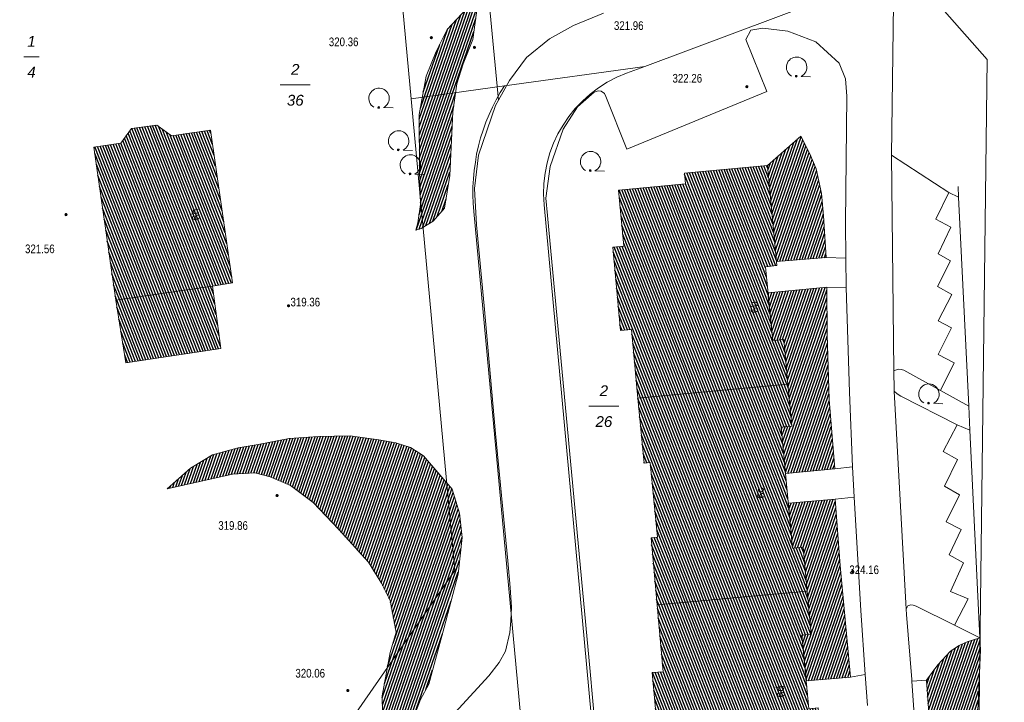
# Model space of a CAD drawing. Header units: metres. Extents: x 345144 to 348639, y 5629211 to 5635235.
# Tile 1045 of 1056: x 347781 to 347858, y 5631384 to 5631438. Entities that reach past the tile are written whole.
import ezdxf
from ezdxf.enums import TextEntityAlignment as Align

# ---------------------------------------------------------------- set-up
doc = ezdxf.new("R2010")
doc.units = ezdxf.units.M
doc.header["$MEASUREMENT"] = 0
for name, color, linetype in [('028 Geländeform', 7, 'Continuous'), ('028 Geländeform Ausg.', 7, 'Continuous'), ('081-083 Topographie', 7, 'Continuous'), ('AX Flurstück', 7, 'Continuous'), ('AX Gebäude', 7, 'Continuous'), ('Definitionslinie', 7, 'Continuous'), ('Präsentationsobjekt -Text (punktförmig)', 7, 'Continuous')]:
    doc.layers.add(name, color=color, linetype=linetype)
doc.styles.add('ARIAL', font='arial.ttf', dxfattribs={"height": 1})
doc.styles.add('ARIALIT', font='ariali.ttf', dxfattribs={"height": 1})
pattern_1 = [(250.9552151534, (0, 0), (0.1890527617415, -0.065261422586), [])]
pattern_2 = [(111.5294117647, (0, 0), (-0.186045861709, -0.07339575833), [])]

# ---------------------------------------------------------------- blocks, each defined once
blk = doc.blocks.new('alk_043x_nrw')
h = blk.add_hatch(color=7)
edge = h.paths.add_edge_path(flags=0)
edge.add_arc((0, 0), 1, 180, 360, ccw=False)
edge.add_arc((0, 0), 1, 0, 180, ccw=False)
blk = doc.blocks.new('alk_7100_nrwx2')
at = {"true_color": 0x2e2e2e}
h = blk.add_hatch(color=250, dxfattribs=at)
edge = h.paths.add_edge_path(flags=0)
edge.add_arc((0.024073, -0.597267), 0.057254, 180, 360, ccw=False)
edge.add_arc((0.024073, -0.597267), 0.057255, 0, 180, ccw=False)
at = {"color": 250, "lineweight": 5, "true_color": 0x2e2e2e, "flags": 128}
blk.add_lwpolyline([(0.349382, -0.597267), (1, -0.597267)], dxfattribs=at)
at = {"color": 250, "lineweight": 5, "true_color": 0x2e2e2e}
for centre, radius, start, end in [((0.024073, 0.012362), 0.690995, -61.91481688, -118.08518312), ((0.024073, -0.597267), 0.057255, 0, 180), ((0.024073, -0.597267), 0.057254, 180, 0)]:
    blk.add_arc(centre, radius, start, end, dxfattribs=at)

msp = doc.modelspace()

# ---------------------------------------------------------------- hatches: boundary and pattern name
at = {"layer": '028 Geländeform', "true_color": 0xb27500}
h = msp.add_hatch(dxfattribs=at)
h.set_pattern_fill('_USER', color=44, scale=0.2, angle=250.95521515, style=0, pattern_type=0)
h.set_pattern_definition(pattern_1)
h.paths.add_polyline_path([(347816.851, 5631438.513), (347816.504, 5631436.025), (347816.504, 5631436.025), (347815.739, 5631434.126), (347815.739, 5631434.126), (347815.262, 5631432.577), (347815.262, 5631432.577), (347814.949, 5631430.383), (347814.949, 5631430.383), (347814.703, 5631425.435), (347814.703, 5631425.435), (347814.296, 5631422.87), (347814.296, 5631422.87), (347813.41, 5631421.871), (347813.41, 5631421.871), (347812.474, 5631421.281), (347812.474, 5631421.281), (347812.067, 5631421.157), (347812.067, 5631421.157), (347812.209, 5631421.723), (347812.209, 5631421.723), (347812.414, 5631423.169), (347812.414, 5631423.169), (347812.347, 5631425.788), (347812.347, 5631425.788), (347812.324, 5631430.174), (347812.324, 5631430.174), (347812.853, 5631433.17), (347812.853, 5631433.17), (347813.644, 5631435.096), (347813.644, 5631435.096), (347814.497, 5631436.824), (347814.497, 5631436.824), (347817.213, 5631439.729), (347817.213, 5631439.729)], flags=0)
h = msp.add_hatch(dxfattribs=at)
h.set_pattern_fill('_USER', color=44, scale=0.2, angle=250.95521515, style=0, pattern_type=0)
h.set_pattern_definition(pattern_1)
h.paths.add_polyline_path([(347840.201, 5631418.709), (347839.483, 5631426.213), (347839.483, 5631426.213), (347842.088, 5631428.493), (347842.088, 5631428.493), (347842.8, 5631427.106), (347842.8, 5631427.106), (347843.28, 5631425.945), (347843.28, 5631425.945), (347843.693, 5631424.023), (347843.693, 5631424.023), (347843.864, 5631422.278), (347843.864, 5631422.278), (347844.06, 5631419.02), (347844.06, 5631419.02)], flags=0)
h = msp.add_hatch(dxfattribs=at)
h.set_pattern_fill('_USER', color=44, scale=0.2, angle=250.95521515, style=0, pattern_type=0)
h.set_pattern_definition(pattern_1)
h.paths.add_polyline_path([(347839.518, 5631416.264), (347844.113, 5631416.702), (347844.113, 5631416.702), (347844.145, 5631413.026), (347844.145, 5631413.026), (347844.297, 5631407.936), (347844.297, 5631407.936), (347844.728, 5631402.544), (347844.728, 5631402.544), (347840.902, 5631402.165), (347840.902, 5631402.165), (347840.555, 5631405.786), (347840.555, 5631405.786), (347841.389, 5631405.864), (347841.389, 5631405.864), (347841.081, 5631409.148), (347841.081, 5631409.148), (347840.753, 5631412.634), (347840.753, 5631412.634), (347839.899, 5631412.548), (347839.899, 5631412.548)], flags=0)
h = msp.add_hatch(dxfattribs=at)
h.set_pattern_fill('_USER', color=44, scale=0.2, angle=250.95521515, style=0, pattern_type=0)
h.set_pattern_definition(pattern_1)
h.paths.add_polyline_path([(347810.5, 5631404.574), (347811.634, 5631404.195), (347811.634, 5631404.195), (347812.659, 5631403.553), (347812.659, 5631403.553), (347814.891, 5631400.944), (347814.891, 5631400.944), (347815.461, 5631399.085), (347815.461, 5631399.085), (347815.676, 5631397.179), (347815.676, 5631397.179), (347815.347, 5631394.325), (347815.347, 5631394.325), (347814.256, 5631390.152), (347814.256, 5631390.152), (347813.063, 5631385.738), (347813.063, 5631385.738), (347812.41, 5631384.548), (347812.41, 5631384.548), (347810.877, 5631380.568), (347810.877, 5631380.568), (347809.927, 5631379.176), (347809.927, 5631379.176), (347809.512, 5631381.022), (347809.512, 5631381.022), (347809.435, 5631384.828), (347809.435, 5631384.828), (347810.061, 5631388.219), (347810.061, 5631388.219), (347810.529, 5631389.781), (347810.529, 5631389.781), (347810.049, 5631392.272), (347810.049, 5631392.272), (347809.384, 5631393.613), (347809.384, 5631393.613), (347808.374, 5631395.245), (347808.374, 5631395.245), (347806.053, 5631397.791), (347806.053, 5631397.791), (347804.061, 5631399.904), (347804.061, 5631399.904), (347802.287, 5631401.237), (347802.287, 5631401.237), (347800.704, 5631401.925), (347800.704, 5631401.925), (347799.486, 5631402.22), (347799.486, 5631402.22), (347797.767, 5631402.133), (347797.767, 5631402.133), (347792.652, 5631400.979), (347792.652, 5631400.979), (347794.493, 5631402.587), (347794.493, 5631402.587), (347796.203, 5631403.62), (347796.203, 5631403.62), (347798.191, 5631404.182), (347798.191, 5631404.182), (347799.747, 5631404.437), (347799.747, 5631404.437), (347802.177, 5631404.896), (347802.177, 5631404.896), (347804.431, 5631405.055), (347804.431, 5631405.055), (347806.929, 5631405.107), (347806.929, 5631405.107), (347809.178, 5631404.801), (347809.178, 5631404.801)], flags=0)
h = msp.add_hatch(dxfattribs=at)
h.set_pattern_fill('_USER', color=44, scale=0.2, angle=250.95521515, style=0, pattern_type=0)
h.set_pattern_definition(pattern_1)
h.paths.add_polyline_path([(347842.587, 5631393), (347842.267, 5631396.424), (347842.267, 5631396.424), (347841.444, 5631396.346), (347841.444, 5631396.346), (347841.119, 5631399.847), (347841.119, 5631399.847), (347844.754, 5631400.171), (347844.754, 5631400.171), (347845.158, 5631394.993), (347845.158, 5631394.993), (347845.968, 5631386.275), (347845.968, 5631386.275), (347842.524, 5631385.994), (347842.524, 5631385.994), (347842.176, 5631389.567), (347842.176, 5631389.567), (347842.902, 5631389.634), (347842.902, 5631389.634)], flags=0)
h = msp.add_hatch(dxfattribs=at)
h.set_pattern_fill('_USER', color=44, scale=0.2, angle=250.95521515, style=0, pattern_type=0)
h.set_pattern_definition(pattern_1)
h.paths.add_polyline_path([(347856.105, 5631388.413), (347855.887, 5631383.664), (347855.887, 5631383.664), (347855.466, 5631374.749), (347855.466, 5631374.749), (347855.579, 5631370.864), (347855.579, 5631370.864), (347855.789, 5631368.508), (347855.789, 5631368.508), (347855.942, 5631366.973), (347855.942, 5631366.973), (347855.965, 5631365.64), (347855.965, 5631365.64), (347855.735, 5631364.075), (347855.735, 5631364.075), (347855.163, 5631362.675), (347855.163, 5631362.675), (347854.563, 5631361.796), (347854.563, 5631361.796), (347853.714, 5631361.337), (347853.714, 5631361.337), (347852.536, 5631361.084), (347852.536, 5631361.084), (347850.963, 5631361.355), (347850.963, 5631361.355), (347852.041, 5631362.164), (347852.041, 5631362.164), (347852.765, 5631362.899), (347852.765, 5631362.899), (347853.446, 5631364.269), (347853.446, 5631364.269), (347853.682, 5631365.502), (347853.682, 5631365.502), (347853.647, 5631366.776), (347853.647, 5631366.776), (347853.134, 5631368.401), (347853.134, 5631368.401), (347852.664, 5631368.978), (347852.664, 5631368.978), (347852.442, 5631370.4), (347852.442, 5631370.4), (347852.164, 5631373.209), (347852.164, 5631373.209), (347851.825, 5631377.848), (347851.825, 5631377.848), (347852.304, 5631380.178), (347852.304, 5631380.178), (347851.883, 5631386.041), (347851.883, 5631386.041), (347852.777, 5631387.235), (347852.777, 5631387.235), (347853.756, 5631388.315), (347853.756, 5631388.315), (347854.434, 5631388.761), (347854.434, 5631388.761), (347855.052, 5631389.049), (347855.052, 5631389.049), (347856.059, 5631389.351), (347856.059, 5631389.351)], flags=0)
at = {"layer": 'AX Gebäude', "true_color": 0x4f4f4f}
h = msp.add_hatch(dxfattribs=at)
h.set_pattern_fill('_USER', color=251, scale=0.2, angle=111.52941176, style=0, pattern_type=0)
h.set_pattern_definition(pattern_2)
h.paths.add_polyline_path([(347793.002, 5631428.532), (347796.031, 5631428.96), (347797.764, 5631417.042), (347796.196, 5631416.788), (347788.646, 5631415.697), (347786.943, 5631427.638), (347789.051, 5631427.947), (347789.872, 5631429.092), (347791.862, 5631429.363)], flags=0)
h = msp.add_hatch(dxfattribs=at)
h.set_pattern_fill('_USER', color=251, scale=0.2, angle=111.52941176, style=0, pattern_type=0)
h.set_pattern_definition(pattern_2)
h.paths.add_polyline_path([(347829.38, 5631408.048), (347828.878, 5631413.4), (347828.015, 5631413.32), (347827.417, 5631419.828), (347828.291, 5631419.903), (347827.878, 5631424.272), (347833.094, 5631424.765), (347833.015, 5631425.604), (347839.483, 5631426.213), (347840.227, 5631418.399), (347839.33, 5631418.312), (347839.899, 5631412.548), (347840.753, 5631412.634), (347841.082, 5631409.147)], flags=0)
h = msp.add_hatch(dxfattribs=at)
h.set_pattern_fill('_USER', color=251, scale=0.2, angle=111.52941176, style=0, pattern_type=0)
h.set_pattern_definition(pattern_2)
h.paths.add_polyline_path([(347788.646, 5631415.697), (347796.196, 5631416.788), (347796.844, 5631411.935), (347789.449, 5631410.81)], flags=0)
h = msp.add_hatch(dxfattribs=at)
h.set_pattern_fill('_USER', color=251, scale=0.2, angle=111.52941176, style=0, pattern_type=0)
h.set_pattern_definition(pattern_2)
h.paths.add_polyline_path([(347829.38, 5631408.048), (347841.082, 5631409.147), (347841.39, 5631405.864), (347840.556, 5631405.786), (347841.443, 5631396.347), (347842.267, 5631396.424), (347842.589, 5631392.997), (347830.88, 5631391.917), (347830.401, 5631397.145), (347830.903, 5631397.194), (347830.34, 5631403.026), (347829.856, 5631402.98)], flags=0)
h = msp.add_hatch(dxfattribs=at)
h.set_pattern_fill('_USER', color=251, scale=0.2, angle=111.52941176, style=0, pattern_type=0)
h.set_pattern_definition(pattern_2)
h.paths.add_polyline_path([(347830.88, 5631391.917), (347842.589, 5631392.997), (347842.903, 5631389.634), (347842.177, 5631389.567), (347842.71, 5631383.812), (347843.44, 5631383.879), (347844.155, 5631376.085), (347837.434, 5631375.468), (347837.35, 5631376.376), (347832.423, 5631375.92), (347832.025, 5631380.223), (347831.102, 5631380.137), (347830.494, 5631386.635), (347831.358, 5631386.71)], flags=0)

# ---------------------------------------------------------------- linework, layer by layer
at = {"layer": '081-083 Topographie', "color": 7, "linetype": 'Continuous', "lineweight": 5, "flags": 128}
for points in [[(347821.04, 5631449.923), (347819.917, 5631461.582), (347819.917, 5631461.582), (347818.22, 5631479.508), (347818.22, 5631479.508), (347814.014, 5631479.083), (347814.014, 5631479.083), (347816.758, 5631449.587), (347816.758, 5631449.587), (347818.5, 5631431.3)], [(347849.156, 5631427.003), (347849.307, 5631438.831)], [(347812.194, 5631380.335), (347817.753, 5631386.388), (347817.753, 5631386.388), (347818.548, 5631387.438), (347818.548, 5631387.438), (347819.061, 5631388.302), (347819.061, 5631388.302), (347819.389, 5631389.766), (347819.389, 5631389.766), (347819.471, 5631390.688), (347819.471, 5631390.688), (347819.52, 5631391.754), (347819.52, 5631391.754), (347819.407, 5631393.284), (347819.407, 5631393.284), (347819.235, 5631395.371), (347819.235, 5631395.371), (347818.273, 5631405.293), (347818.273, 5631405.293), (347817.376, 5631415.246), (347817.376, 5631415.246), (347816.802, 5631421.584), (347816.802, 5631421.584), (347816.638, 5631424.417), (347816.638, 5631424.417), (347816.949, 5631427.008), (347816.949, 5631427.008), (347818.266, 5631430.887), (347818.266, 5631430.887), (347818.5, 5631431.3), (347818.5, 5631431.3), (347819.373, 5631432.844), (347819.373, 5631432.844), (347820.682, 5631434.641), (347820.682, 5631434.641), (347822.49, 5631436.1), (347822.49, 5631436.1), (347824.364, 5631437.124), (347824.364, 5631437.124), (347826.695, 5631438.088)], [(347826.193, 5631380.633), (347825.65, 5631386.716), (347825.65, 5631386.716), (347823.621, 5631408.421), (347823.621, 5631408.421), (347822.326, 5631422.299), (347822.326, 5631422.299), (347822.197, 5631423.644), (347822.197, 5631423.644), (347822.523, 5631426.138), (347822.523, 5631426.138), (347823.537, 5631429.046), (347823.537, 5631429.046), (347824.669, 5631430.772), (347824.669, 5631430.772), (347825.97, 5631431.919), (347825.97, 5631431.919), (347826.281, 5631432.043), (347826.281, 5631432.043), (347826.513, 5631432.004), (347826.513, 5631432.004), (347826.776, 5631431.812), (347826.776, 5631431.812), (347826.881, 5631431.587), (347826.881, 5631431.587), (347828.512, 5631427.475), (347828.512, 5631427.475), (347839.438, 5631431.992), (347839.438, 5631431.992), (347837.799, 5631436.05), (347837.799, 5631436.05), (347838.201, 5631436.773), (347838.201, 5631436.773), (347839.134, 5631436.933), (347839.134, 5631436.933), (347841.08, 5631436.697), (347841.08, 5631436.697), (347843.253, 5631435.849), (347843.253, 5631435.849), (347845.078, 5631434.188), (347845.078, 5631434.188), (347845.577, 5631432.957), (347845.577, 5631432.957), (347845.667, 5631431.621), (347845.667, 5631431.621), (347845.572, 5631421.729), (347845.572, 5631421.729), (347845.589, 5631418.985), (347845.589, 5631418.985), (347845.614, 5631416.682), (347845.614, 5631416.682), (347845.893, 5631408.523), (347845.893, 5631408.523), (347846.117, 5631402.693), (347846.117, 5631402.693), (347846.248, 5631400.332), (347846.248, 5631400.332), (347846.768, 5631391.496), (347846.768, 5631391.496), (347847.111, 5631386.502), (347847.111, 5631386.502), (347847.279, 5631384.076)], [(347849.352, 5631410.187), (347849.672, 5631410.302), (347849.672, 5631410.302), (347849.921, 5631410.296), (347849.921, 5631410.296), (347850.115, 5631410.224), (347850.115, 5631410.224), (347852.977, 5631408.66), (347852.977, 5631408.66), (347854.055, 5631410.796), (347854.055, 5631410.796), (347852.807, 5631411.455), (347852.807, 5631411.455), (347853.836, 5631413.528), (347853.836, 5631413.528), (347852.788, 5631414.094), (347852.788, 5631414.094), (347853.854, 5631416.151), (347853.854, 5631416.151), (347852.74, 5631416.759), (347852.74, 5631416.759), (347853.755, 5631418.766), (347853.755, 5631418.766), (347852.793, 5631419.323), (347852.793, 5631419.323), (347853.796, 5631421.395), (347853.796, 5631421.395), (347852.626, 5631422.016), (347852.626, 5631422.016), (347853.633, 5631424.109), (347853.633, 5631424.109), (347849.156, 5631427.003)], [(347849.156, 5631427.003), (347849.352, 5631410.187)], [(347854.355, 5631424.559), (347854.395, 5631423.739)], [(347853.633, 5631424.109), (347854.395, 5631423.739)], [(347854.395, 5631423.739), (347855.184, 5631407.433)], [(347844.06, 5631419.02), (347845.589, 5631418.985)], [(347844.113, 5631416.702), (347845.614, 5631416.682)], [(347849.352, 5631410.187), (347849.37, 5631408.695), (347849.37, 5631408.695), (347849.376, 5631408.594)], [(347849.376, 5631408.594), (347850.303, 5631391.588)], [(347850.303, 5631391.588), (347850.438, 5631391.857), (347850.438, 5631391.857), (347850.679, 5631391.938), (347850.679, 5631391.938), (347850.856, 5631391.912), (347850.856, 5631391.912), (347851.08, 5631391.833), (347851.08, 5631391.833), (347854.079, 5631390.343), (347854.079, 5631390.343), (347855.138, 5631392.396), (347855.138, 5631392.396), (347853.752, 5631392.977), (347853.752, 5631392.977), (347854.782, 5631395.211), (347854.782, 5631395.211), (347853.65, 5631395.834), (347853.65, 5631395.834), (347854.597, 5631397.792), (347854.597, 5631397.792), (347853.437, 5631398.412), (347853.437, 5631398.412), (347854.467, 5631400.513), (347854.467, 5631400.513), (347853.301, 5631401.179), (347853.301, 5631401.179), (347854.309, 5631403.271), (347854.309, 5631403.271), (347853.198, 5631403.884), (347853.198, 5631403.884), (347854.292, 5631405.983), (347854.292, 5631405.983), (347849.896, 5631408.216), (347849.896, 5631408.216), (347849.59, 5631408.389), (347849.59, 5631408.389), (347849.376, 5631408.594)], [(347852.977, 5631408.66), (347855.184, 5631407.433)], [(347855.184, 5631407.433), (347855.274, 5631405.562)], [(347854.292, 5631405.983), (347855.274, 5631405.562)], [(347855.274, 5631405.562), (347856.059, 5631389.351), (347856.059, 5631389.351), (347854.079, 5631390.343)], [(347844.728, 5631402.544), (347846.117, 5631402.693)], [(347844.754, 5631400.171), (347846.248, 5631400.332)], [(347850.303, 5631391.588), (347850.325, 5631391.183), (347850.325, 5631391.183), (347850.737, 5631386.091), (347850.737, 5631386.091), (347850.744, 5631385.982)], [(347845.968, 5631386.275), (347847.111, 5631386.502)], [(347850.744, 5631385.982), (347851.883, 5631386.041)], [(347850.744, 5631385.982), (347851.163, 5631380.002)]]:
    msp.add_lwpolyline(points, dxfattribs=at)
at = {"layer": 'AX Flurstück', "color": 8, "linetype": 'Continuous', "lineweight": 13, "true_color": 0x808080, "flags": 128}
for points in [[(347783.691, 5631465.966), (347808.473, 5631466.131), (347811.684, 5631431.407), (347815.092, 5631394.604), (347797.298, 5631368.94), (347776.924, 5631366.715), (347777.688, 5631381.267), (347779.475, 5631414.565), (347779.75, 5631421.421), (347775.462, 5631436.207), (347780.42, 5631437.665), (347779.509, 5631439.603), (347780.088, 5631439.741), (347767.663, 5631466.062), (347783.691, 5631465.966)], [(347850.344, 5631441.595), (347829.929, 5631433.938), (347818.97, 5631432.432), (347811.684, 5631431.407), (347808.473, 5631466.131)], [(347856.81, 5631442.66), (347895.064, 5631433.214), (347872.282, 5631433.308), (347871.744, 5631428.115), (347871.795, 5631407.041), (347871.796, 5631405.738), (347871.808, 5631379.292), (347892.222, 5631379.101), (347888.964, 5631334.415), (347858.879, 5631337.159), (347855.428, 5631337.219), (347855.806, 5631368.905), (347856.629, 5631434.475), (347850.344, 5631441.595), (347856.81, 5631442.66)], [(347828.497, 5631433.416), (347829.929, 5631433.938), (347850.344, 5631441.595), (347856.629, 5631434.475), (347855.806, 5631368.905)], [(347820.448, 5631380.858), (347816.581, 5631422.623), (347816.581, 5631422.623), (347816.52198, 5631423.255557), (347816.51496, 5631423.890823), (347816.507867, 5631424.5327), (347816.553907, 5631425.172966), (347816.600269, 5631425.817705), (347816.700188, 5631426.456344), (347816.800456, 5631427.097222), (347816.953957, 5631427.727479), (347817.107457, 5631428.357736), (347817.313114, 5631428.972961), (347817.518053, 5631429.586036), (347817.773359, 5631430.179915), (347818.026893, 5631430.769672), (347818.328354, 5631431.336442), (347818.626711, 5631431.897373), (347818.97, 5631432.432), (347818.97, 5631432.432), (347829.929, 5631433.938), (347828.497, 5631433.416)], [(347797.298, 5631368.94), (347815.092, 5631394.604), (347811.684, 5631431.407), (347818.97, 5631432.432), (347818.97, 5631432.432), (347818.626711, 5631431.897373), (347818.328354, 5631431.336442), (347818.026893, 5631430.769672), (347817.773359, 5631430.179915), (347817.518053, 5631429.586036), (347817.313114, 5631428.972961), (347817.107457, 5631428.357736), (347816.953957, 5631427.727479), (347816.800456, 5631427.097222), (347816.700188, 5631426.456344), (347816.600269, 5631425.817705), (347816.553907, 5631425.172966), (347816.507867, 5631424.5327), (347816.51496, 5631423.890823), (347816.52198, 5631423.255557), (347816.581, 5631422.623), (347816.581, 5631422.623), (347820.448, 5631380.858)], [(347822.055, 5631423.131), (347825.922, 5631381.356)], [(347825.922, 5631381.356), (347822.055, 5631423.131)]]:
    msp.add_lwpolyline(points, dxfattribs=at)
at = {"layer": 'AX Flurstück', "color": 8, "linetype": 'Continuous', "lineweight": 13, "true_color": 0x808080}
for radius in [9.997187, 9.996887]:
    msp.add_arc((347832.009, 5631424.056), radius, 110.56677778, -174.69089563, dxfattribs=at)
at = {"layer": 'AX Gebäude', "color": 7, "linetype": 'Continuous', "lineweight": 5, "flags": 128}
for points in [[(347793.002, 5631428.532), (347796.031, 5631428.96), (347797.764, 5631417.042), (347796.196, 5631416.788), (347788.646, 5631415.697), (347786.943, 5631427.638), (347789.051, 5631427.947), (347789.872, 5631429.092), (347791.862, 5631429.363), (347793.002, 5631428.532)], [(347829.38, 5631408.048), (347828.878, 5631413.4), (347828.015, 5631413.32), (347827.417, 5631419.828), (347828.291, 5631419.903), (347827.878, 5631424.272), (347833.094, 5631424.765), (347833.015, 5631425.604), (347839.483, 5631426.213), (347840.227, 5631418.399), (347839.33, 5631418.312), (347839.899, 5631412.548), (347840.753, 5631412.634), (347841.082, 5631409.147), (347829.38, 5631408.048)], [(347788.646, 5631415.697), (347796.196, 5631416.788), (347796.844, 5631411.935), (347789.449, 5631410.81), (347788.646, 5631415.697)], [(347829.38, 5631408.048), (347841.082, 5631409.147), (347841.39, 5631405.864), (347840.556, 5631405.786), (347841.443, 5631396.347), (347842.267, 5631396.424), (347842.589, 5631392.997), (347830.88, 5631391.917), (347830.401, 5631397.145), (347830.903, 5631397.194), (347830.34, 5631403.026), (347829.856, 5631402.98), (347829.38, 5631408.048)], [(347830.88, 5631391.917), (347842.589, 5631392.997), (347842.903, 5631389.634), (347842.177, 5631389.567), (347842.71, 5631383.812), (347843.44, 5631383.879), (347844.155, 5631376.085), (347837.434, 5631375.468), (347837.35, 5631376.376), (347832.423, 5631375.92), (347832.025, 5631380.223), (347831.102, 5631380.137), (347830.494, 5631386.635), (347831.358, 5631386.71), (347830.88, 5631391.917)]]:
    msp.add_lwpolyline(points, dxfattribs=at)
at = {"layer": 'Definitionslinie', "color": 7, "linetype": 'Continuous', "lineweight": 5, "flags": 128}
for points in [[(347816.758, 5631449.587), (347818.5, 5631431.3)], [(347849.307, 5631438.831), (347849.156, 5631427.003)], [(347824.364, 5631437.124), (347826.695, 5631438.088)], [(347822.49, 5631436.1), (347824.364, 5631437.124)], [(347837.799, 5631436.05), (347838.201, 5631436.773)], [(347838.201, 5631436.773), (347839.134, 5631436.933)], [(347839.134, 5631436.933), (347841.08, 5631436.697)], [(347841.08, 5631436.697), (347843.253, 5631435.849)], [(347820.682, 5631434.641), (347822.49, 5631436.1)], [(347837.799, 5631436.05), (347839.438, 5631431.992)], [(347843.253, 5631435.849), (347845.078, 5631434.188)], [(347819.373, 5631432.844), (347820.682, 5631434.641)], [(347845.078, 5631434.188), (347845.577, 5631432.957)], [(347818.5, 5631431.3), (347819.373, 5631432.844)], [(347845.577, 5631432.957), (347845.667, 5631431.621)], [(347825.97, 5631431.919), (347826.281, 5631432.043)], [(347826.281, 5631432.043), (347826.513, 5631432.004)], [(347818.266, 5631430.887), (347818.5, 5631431.3)], [(347824.669, 5631430.772), (347825.97, 5631431.919)], [(347826.513, 5631432.004), (347826.776, 5631431.812)], [(347826.776, 5631431.812), (347826.881, 5631431.587)], [(347826.881, 5631431.587), (347828.512, 5631427.475)], [(347828.512, 5631427.475), (347839.438, 5631431.992)], [(347845.667, 5631431.621), (347845.572, 5631421.729)], [(347816.949, 5631427.008), (347818.266, 5631430.887)], [(347823.537, 5631429.046), (347824.669, 5631430.772)], [(347822.523, 5631426.138), (347823.537, 5631429.046)], [(347816.638, 5631424.417), (347816.949, 5631427.008)], [(347849.156, 5631427.003), (347853.633, 5631424.109)], [(347849.156, 5631427.003), (347849.352, 5631410.187)], [(347822.197, 5631423.644), (347822.523, 5631426.138)], [(347816.638, 5631424.417), (347816.802, 5631421.584)], [(347854.355, 5631424.559), (347854.395, 5631423.739)], [(347822.197, 5631423.644), (347822.326, 5631422.299)], [(347852.626, 5631422.016), (347853.633, 5631424.109)], [(347853.633, 5631424.109), (347854.395, 5631423.739)], [(347854.395, 5631423.739), (347855.184, 5631407.433)], [(347822.326, 5631422.299), (347823.621, 5631408.421)], [(347816.802, 5631421.584), (347817.376, 5631415.246)], [(347845.572, 5631421.729), (347845.589, 5631418.985)], [(347852.626, 5631422.016), (347853.796, 5631421.395)], [(347852.793, 5631419.323), (347853.796, 5631421.395)], [(347844.06, 5631419.02), (347845.589, 5631418.985)], [(347845.589, 5631418.985), (347845.614, 5631416.682)], [(347852.793, 5631419.323), (347853.755, 5631418.766)], [(347852.74, 5631416.759), (347853.755, 5631418.766)], [(347844.113, 5631416.702), (347845.614, 5631416.682)], [(347845.614, 5631416.682), (347845.893, 5631408.523)], [(347852.74, 5631416.759), (347853.854, 5631416.151)], [(347852.788, 5631414.094), (347853.854, 5631416.151)], [(347817.376, 5631415.246), (347818.273, 5631405.293)], [(347852.788, 5631414.094), (347853.836, 5631413.528)], [(347852.807, 5631411.455), (347853.836, 5631413.528)], [(347852.807, 5631411.455), (347854.055, 5631410.796)], [(347852.977, 5631408.66), (347854.055, 5631410.796)], [(347849.352, 5631410.187), (347849.672, 5631410.302)], [(347849.352, 5631410.187), (347849.37, 5631408.695)], [(347849.672, 5631410.302), (347849.921, 5631410.296)], [(347849.921, 5631410.296), (347850.115, 5631410.224)], [(347850.115, 5631410.224), (347852.977, 5631408.66)], [(347823.621, 5631408.421), (347825.65, 5631386.716)], [(347845.893, 5631408.523), (347846.117, 5631402.693)], [(347849.37, 5631408.695), (347849.376, 5631408.594)], [(347849.376, 5631408.594), (347849.59, 5631408.389)], [(347849.376, 5631408.594), (347850.303, 5631391.588)], [(347849.59, 5631408.389), (347849.896, 5631408.216)], [(347852.977, 5631408.66), (347855.184, 5631407.433)], [(347849.896, 5631408.216), (347854.292, 5631405.983)], [(347855.184, 5631407.433), (347855.274, 5631405.562)], [(347853.198, 5631403.884), (347854.292, 5631405.983)], [(347854.292, 5631405.983), (347855.274, 5631405.562)], [(347818.273, 5631405.293), (347819.235, 5631395.371)], [(347855.274, 5631405.562), (347856.059, 5631389.351)], [(347853.198, 5631403.884), (347854.309, 5631403.271)], [(347853.301, 5631401.179), (347854.309, 5631403.271)], [(347844.728, 5631402.544), (347846.117, 5631402.693)], [(347846.117, 5631402.693), (347846.248, 5631400.332)], [(347853.301, 5631401.179), (347854.467, 5631400.513)], [(347844.754, 5631400.171), (347846.248, 5631400.332)], [(347846.248, 5631400.332), (347846.768, 5631391.496)], [(347853.437, 5631398.412), (347854.467, 5631400.513)], [(347853.437, 5631398.412), (347854.597, 5631397.792)], [(347853.65, 5631395.834), (347854.597, 5631397.792)], [(347819.235, 5631395.371), (347819.407, 5631393.284)], [(347853.65, 5631395.834), (347854.782, 5631395.211)], [(347853.752, 5631392.977), (347854.782, 5631395.211)], [(347819.407, 5631393.284), (347819.52, 5631391.754)], [(347853.752, 5631392.977), (347855.138, 5631392.396)], [(347854.079, 5631390.343), (347855.138, 5631392.396)], [(347819.471, 5631390.688), (347819.52, 5631391.754)], [(347846.768, 5631391.496), (347847.111, 5631386.502)], [(347850.303, 5631391.588), (347850.438, 5631391.857)], [(347850.303, 5631391.588), (347850.325, 5631391.183)], [(347850.438, 5631391.857), (347850.679, 5631391.938)], [(347850.679, 5631391.938), (347850.856, 5631391.912)], [(347850.856, 5631391.912), (347851.08, 5631391.833)], [(347851.08, 5631391.833), (347854.079, 5631390.343)], [(347819.389, 5631389.766), (347819.471, 5631390.688)], [(347850.325, 5631391.183), (347850.737, 5631386.091)], [(347854.079, 5631390.343), (347856.059, 5631389.351)], [(347819.061, 5631388.302), (347819.389, 5631389.766)], [(347818.548, 5631387.438), (347819.061, 5631388.302)], [(347817.753, 5631386.388), (347818.548, 5631387.438)], [(347825.65, 5631386.716), (347826.193, 5631380.633)], [(347812.194, 5631380.335), (347817.753, 5631386.388)], [(347845.968, 5631386.275), (347847.111, 5631386.502)], [(347847.111, 5631386.502), (347847.279, 5631384.076)], [(347850.737, 5631386.091), (347850.744, 5631385.982)], [(347850.744, 5631385.982), (347851.883, 5631386.041)], [(347850.744, 5631385.982), (347851.163, 5631380.002)]]:
    msp.add_lwpolyline(points, dxfattribs=at)
at = {"layer": 'Definitionslinie', "color": 44, "linetype": 'Continuous', "lineweight": 5, "true_color": 0xb27500, "flags": 128}
for points in [[(347814.497, 5631436.824), (347817.213, 5631439.729)], [(347816.504, 5631436.025), (347816.851, 5631438.513)], [(347813.644, 5631435.096), (347814.497, 5631436.824)], [(347815.739, 5631434.126), (347816.504, 5631436.025)], [(347812.853, 5631433.17), (347813.644, 5631435.096)], [(347815.262, 5631432.577), (347815.739, 5631434.126)], [(347812.324, 5631430.174), (347812.853, 5631433.17)], [(347814.949, 5631430.383), (347815.262, 5631432.577)], [(347812.324, 5631430.174), (347812.347, 5631425.788)], [(347814.703, 5631425.435), (347814.949, 5631430.383)], [(347839.483, 5631426.213), (347842.088, 5631428.493)], [(347842.088, 5631428.493), (347842.8, 5631427.106)], [(347842.8, 5631427.106), (347843.28, 5631425.945)], [(347839.483, 5631426.213), (347840.201, 5631418.709)], [(347843.28, 5631425.945), (347843.693, 5631424.023)], [(347812.347, 5631425.788), (347812.414, 5631423.169)], [(347814.296, 5631422.87), (347814.703, 5631425.435)], [(347843.693, 5631424.023), (347843.864, 5631422.278)], [(347812.209, 5631421.723), (347812.414, 5631423.169)], [(347813.41, 5631421.871), (347814.296, 5631422.87)], [(347843.864, 5631422.278), (347844.06, 5631419.02)], [(347812.067, 5631421.157), (347812.209, 5631421.723)], [(347812.067, 5631421.157), (347812.474, 5631421.281)], [(347812.474, 5631421.281), (347813.41, 5631421.871)], [(347840.201, 5631418.709), (347844.06, 5631419.02)], [(347839.518, 5631416.264), (347844.113, 5631416.702)], [(347844.113, 5631416.702), (347844.145, 5631413.026)], [(347839.518, 5631416.264), (347839.899, 5631412.548)], [(347844.145, 5631413.026), (347844.297, 5631407.936)], [(347839.899, 5631412.548), (347840.753, 5631412.634)], [(347840.753, 5631412.634), (347841.081, 5631409.148)], [(347841.081, 5631409.148), (347841.389, 5631405.864)], [(347844.297, 5631407.936), (347844.728, 5631402.544)], [(347840.555, 5631405.786), (347841.389, 5631405.864)], [(347840.555, 5631405.786), (347840.902, 5631402.165)], [(347798.191, 5631404.182), (347799.747, 5631404.437)], [(347799.747, 5631404.437), (347802.177, 5631404.896)], [(347802.177, 5631404.896), (347804.431, 5631405.055)], [(347804.431, 5631405.055), (347806.929, 5631405.107)], [(347806.929, 5631405.107), (347809.178, 5631404.801)], [(347809.178, 5631404.801), (347810.5, 5631404.574)], [(347810.5, 5631404.574), (347811.634, 5631404.195)], [(347794.493, 5631402.587), (347796.203, 5631403.62)], [(347796.203, 5631403.62), (347798.191, 5631404.182)], [(347811.634, 5631404.195), (347812.659, 5631403.553)], [(347812.659, 5631403.553), (347814.891, 5631400.944)], [(347792.652, 5631400.979), (347794.493, 5631402.587)], [(347792.652, 5631400.979), (347797.767, 5631402.133)], [(347797.767, 5631402.133), (347799.486, 5631402.22)], [(347799.486, 5631402.22), (347800.704, 5631401.925)], [(347840.902, 5631402.165), (347844.728, 5631402.544)], [(347800.704, 5631401.925), (347802.287, 5631401.237)], [(347802.287, 5631401.237), (347804.061, 5631399.904)], [(347814.891, 5631400.944), (347815.461, 5631399.085)], [(347804.061, 5631399.904), (347806.053, 5631397.791)], [(347841.119, 5631399.847), (347844.754, 5631400.171)], [(347841.119, 5631399.847), (347841.444, 5631396.346)], [(347844.754, 5631400.171), (347845.158, 5631394.993)], [(347815.461, 5631399.085), (347815.676, 5631397.179)], [(347806.053, 5631397.791), (347808.374, 5631395.245)], [(347815.347, 5631394.325), (347815.676, 5631397.179)], [(347841.444, 5631396.346), (347842.267, 5631396.424)], [(347842.267, 5631396.424), (347842.587, 5631393)], [(347808.374, 5631395.245), (347809.384, 5631393.613)], [(347845.158, 5631394.993), (347845.968, 5631386.275)], [(347814.256, 5631390.152), (347815.347, 5631394.325)], [(347809.384, 5631393.613), (347810.049, 5631392.272)], [(347842.587, 5631393), (347842.902, 5631389.634)], [(347810.049, 5631392.272), (347810.529, 5631389.781)], [(347813.063, 5631385.738), (347814.256, 5631390.152)], [(347810.061, 5631388.219), (347810.529, 5631389.781)], [(347842.176, 5631389.567), (347842.902, 5631389.634)], [(347842.176, 5631389.567), (347842.524, 5631385.994)], [(347854.434, 5631388.761), (347855.052, 5631389.049)], [(347855.052, 5631389.049), (347856.059, 5631389.351)], [(347856.059, 5631389.351), (347856.105, 5631388.413)], [(347852.777, 5631387.235), (347853.756, 5631388.315)], [(347853.756, 5631388.315), (347854.434, 5631388.761)], [(347855.887, 5631383.664), (347856.105, 5631388.413)], [(347809.435, 5631384.828), (347810.061, 5631388.219)], [(347851.883, 5631386.041), (347852.777, 5631387.235)], [(347842.524, 5631385.994), (347845.968, 5631386.275)], [(347851.883, 5631386.041), (347852.304, 5631380.178)], [(347812.41, 5631384.548), (347813.063, 5631385.738)], [(347809.435, 5631384.828), (347809.512, 5631381.022)], [(347810.877, 5631380.568), (347812.41, 5631384.548)]]:
    msp.add_lwpolyline(points, dxfattribs=at)
at = {"layer": 'Präsentationsobjekt -Text (punktförmig)', "color": 251, "linetype": 'Continuous', "lineweight": 13, "true_color": 0x5e5e5e, "flags": 128}
for points in [[(347781.4778, 5631434.69252), (347782.6802, 5631434.69252)], [(347801.4818, 5631432.50152), (347803.8242, 5631432.50152)], [(347825.5558, 5631407.42852), (347827.8982, 5631407.42852)]]:
    msp.add_lwpolyline(points, dxfattribs=at)

# ---------------------------------------------------------------- block references
at = {"layer": '028 Geländeform', "xscale": 0.125, "yscale": 0.125}
for p, rotation in [((347813.264, 5631436.179), -2.326094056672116), ((347816.628, 5631435.424), -2.326667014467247), ((347837.881, 5631432.354), -2.326094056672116), ((347784.77, 5631422.373), -2.326094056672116), ((347802.128, 5631415.258), -2.326094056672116), ((347801.232, 5631400.452), -2.326094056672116), ((347846.121, 5631394.517), -2.326036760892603), ((347806.751, 5631385.234), -2.326094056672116)]:
    msp.add_blockref('alk_043x_nrw', p, dxfattribs=dict(at, rotation=rotation))
at = {"layer": '081-083 Topographie', "xscale": 1.15275, "yscale": 1.15275}
for p, rotation in [((347841.729, 5631433.861), -2.326094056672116), ((347809.158, 5631431.429), -2.326667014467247), ((347810.686, 5631428.107), -2.326094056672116), ((347811.602, 5631426.233), -2.326094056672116), ((347825.658, 5631426.493), -2.326094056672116), ((347852.05, 5631408.354), -2.325521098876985)]:
    msp.add_blockref('alk_7100_nrwx2', p, dxfattribs=dict(at, rotation=rotation))

# ---------------------------------------------------------------- texts
at = {"layer": '028 Geländeform Ausg.', "color": 44, "true_color": 0xb27500, "style": 'ARIAL', "width": 0.8}
for s, height, p in [('321.96', 0.6761367, (347827.51, 5631436.783)), ('320.36', 0.6761367, (347805.27, 5631435.515)), ('322.26', 0.6761367, (347832.077, 5631432.673)), ('321.56', 0.6761367, (347781.573, 5631419.363)), ('319.36', 0.6761366, (347802.28, 5631415.212)), ('319.86', 0.6761367, (347796.646, 5631397.778)), ('324.16', 0.6761366, (347845.873, 5631394.325)), ('320.06', 0.6761366, (347802.664, 5631386.251))]:
    msp.add_text(s, height=height, dxfattribs=at).set_placement(p)
at = {"layer": 'Präsentationsobjekt -Text (punktförmig)', "color": 8, "true_color": 0x808080, "style": 'ARIALIT'}
for s, p in [('1', (347782.079, 5631435.89588)), ('4', (347782.079, 5631433.48916)), ('2', (347802.653, 5631433.70488)), ('36', (347802.653, 5631431.29816)), ('2', (347826.727, 5631408.63188)), ('26', (347826.727, 5631406.22516))]:
    msp.add_text(s, height=0.8421, dxfattribs=at).set_placement(p, align=Align.MIDDLE_CENTER)
at = {"layer": 'Präsentationsobjekt -Text (punktförmig)', "color": 7, "style": 'ARIAL'}
for s, height, rotation, p in [('6h', 0.5894702, 100.84058959, (347795.162, 5631422.431)), ('6b', 0.5894702, 97.9758011, (347838.729, 5631415.187)), ('6c', 0.5894698, 97.97578018, (347839.229, 5631400.681)), ('6d', 0.5894702, 97.9758011, (347840.794, 5631385.196))]:
    msp.add_text(s, height=height, rotation=rotation, dxfattribs=at).set_placement(p, align=Align.CENTER)

doc.saveas('drawing.dxf')
